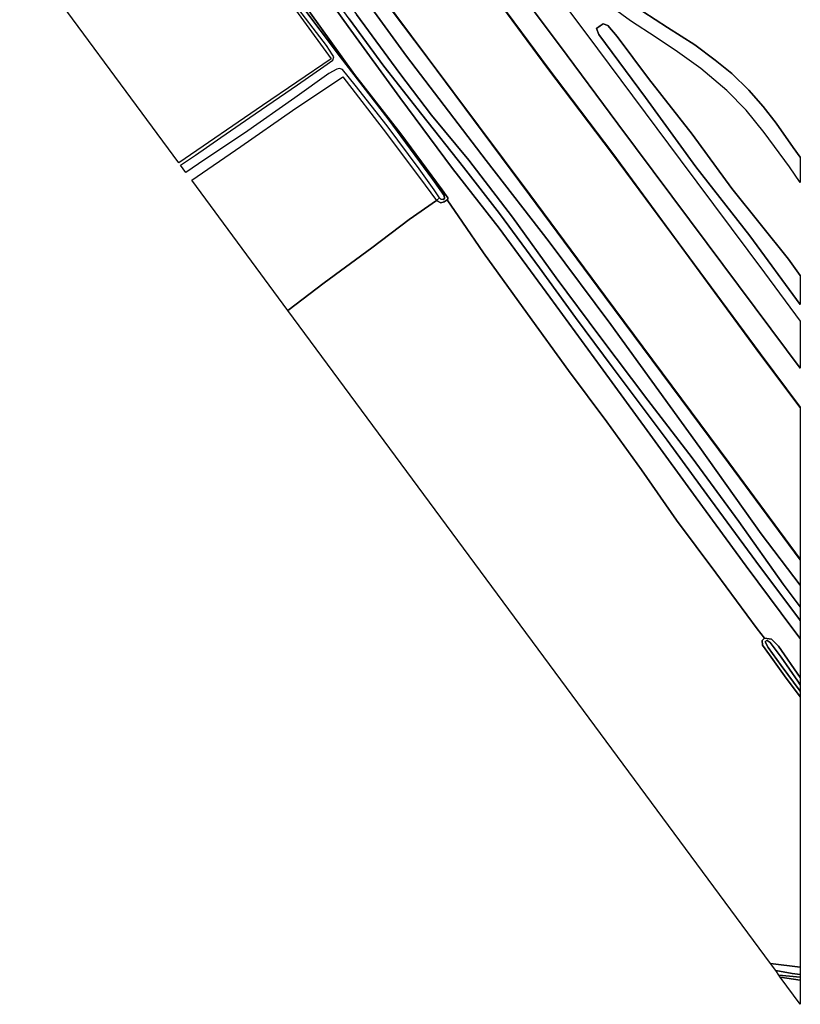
# Model space of a CAD drawing. Extents: x -26035517 to 31750492, y -9237385 to 8160032.
# Tile 265 of 298: x 28688397 to 28898657, y -5372035 to -5106728. Entities that reach past the tile are written whole.
import ezdxf

# ---------------------------------------------------------------- set-up
doc = ezdxf.new("R2010")
doc.units = 0
doc.layers.add('T-25', color=7, linetype='CONTINUOUS')

msp = doc.modelspace()

# ---------------------------------------------------------------- linework, layer by layer
at = {"layer": 'T-25', "color": 9}
for points in [[(28898657, -5150594, 13814), (28895711, -5146387, 13780), (28888943, -5137080, 13768), (28884118, -5131119, 13715), (28878885, -5125785, 13711), (28871875, -5119908, 13715), (28865578, -5115385, 13711), (28859814, -5111521, 13744), (28852918, -5107043, 13695), (28846913, -5102612, 13678), (28840275, -5096819, 13650), (28834116, -5090784, 13695), (28829942, -5086143, 13748), (28825199, -5079957, 13727), (28821507, -5075378, 13703), (28816950, -5069681, 13666), (28809653, -5059883, 13617), (28799744, -5046484, 13559), (28785450, -5027343, 13609), (28778200, -5017295, 13568)], [(28773572, -5020364, 14231), (28784967, -5035543, 14284), (28807864, -5066136, 14349), (28828191, -5093396, 14288), (28844010, -5114572, 14382), (28866321, -5144520, 14386), (28888990, -5174932, 14488), (28898657, -5187926, 14504)], [(28767291, -5024655, 14267), (28775844, -5036131, 14276), (28793564, -5059815, 14312), (28810708, -5082752, 14345), (28833765, -5113562, 14366), (28849525, -5134754, 14423), (28873555, -5167016, 14452), (28894931, -5195655, 14456), (28898657, -5200649, 14469)], [(28762603, -5027705, 13044), (28770158, -5037920, 13044), (28786531, -5060040, 13093), (28800029, -5078427, 13093), (28814279, -5097508, 13113), (28830696, -5119841, 13085), (28848095, -5142852, 13089), (28865762, -5166760, 13081), (28887821, -5196697, 13068), (28898611, -5211126, 13074)], [(28898604, -5252100, 13202), (28879402, -5226110, 13191), (28846021, -5181288, 13134), (28825735, -5153853, 13134), (28798154, -5116820, 13101), (28785420, -5099781, 13081), (28761051, -5066899, 13089), (28741965, -5041140, 13265)], [(28735734, -5045256, 14120), (28742657, -5054184, 14198), (28754870, -5071500, 14276), (28766918, -5088697, 14378), (28779097, -5105351, 14382), (28790745, -5121250, 14468), (28799350, -5132488, 14411), (28809386, -5144547, 14390), (28821096, -5159977, 14480), (28832908, -5176314, 14578), (28844621, -5192063, 14632), (28857545, -5209232, 14574), (28869554, -5224809, 14521), (28882077, -5241929, 14542), (28894046, -5258783, 14521), (28898657, -5264905, 14523)], [(28898657, -5268622, 14599), (28898454, -5268354, 14599), (28886695, -5252602, 14574), (28873525, -5234650, 14558), (28862782, -5219982, 14562), (28848235, -5200603, 14619), (28838145, -5186995, 14525), (28828449, -5173559, 14476), (28817639, -5158931, 14370), (28807936, -5146466, 14337), (28796700, -5132302, 14370), (28786495, -5119224, 14333), (28777152, -5106503, 14280), (28765669, -5090586, 14267), (28755541, -5076142, 14194), (28746857, -5063674, 14128), (28738264, -5052016, 14104), (28733889, -5046516, 14108)], [(28898657, -5143806, 13896), (28896769, -5141137, 13899), (28892189, -5134597, 13891), (28888653, -5130125, 13870), (28884793, -5125724, 13858), (28880238, -5121220, 13834), (28875726, -5117591, 13801), (28870239, -5113545, 13793), (28862891, -5108806, 13752), (28856286, -5104544, 13715), (28850867, -5100922, 13699), (28845882, -5096939, 13650), (28840522, -5091985, 13650), (28835529, -5086819, 13650), (28831549, -5081926, 13654), (28821572, -5068766, 13711), (28817582, -5063437, 13711)], [(28771519, -5087474, 14190), (28792611, -5116582, 14431), (28814045, -5144628, 14292), (28830977, -5166544, 14353), (28847625, -5188839, 14353), (28871616, -5222006, 14353), (28888149, -5245251, 14476), (28898657, -5259111, 14476), (28898657, -5264905, 14523), (28894046, -5258783, 14521), (28882077, -5241929, 14542), (28869554, -5224809, 14521), (28857545, -5209232, 14574), (28844621, -5192063, 14632), (28832908, -5176314, 14578), (28821096, -5159977, 14480), (28809386, -5144547, 14390), (28799350, -5132488, 14411), (28790745, -5121250, 14468), (28779097, -5105351, 14382)], [(28777152, -5106503, 14280), (28786495, -5119224, 14333), (28796700, -5132302, 14370), (28807936, -5146466, 14337), (28817639, -5158931, 14370), (28828449, -5173559, 14476), (28838145, -5186995, 14525), (28848235, -5200603, 14619), (28862782, -5219982, 14562), (28873525, -5234650, 14558), (28886695, -5252602, 14574), (28898454, -5268354, 14599), (28898657, -5268622, 14599), (28898657, -5273442, 14660), (28896681, -5270865, 14660), (28884111, -5253961, 14627), (28870585, -5235524, 14652), (28858172, -5218409, 14664), (28844833, -5200137, 14697), (28831224, -5181500, 14705), (28817528, -5162872, 14713), (28805014, -5146787, 14415), (28790772, -5127671, 14402), (28776870, -5108584, 14402), (28764233, -5090834, 14398)], [(28764233, -5090834, 14398), (28776870, -5108584, 14402), (28790772, -5127671, 14402), (28805014, -5146787, 14415), (28817528, -5162872, 14713), (28831224, -5181500, 14705), (28844833, -5200137, 14697), (28858172, -5218409, 14664), (28870585, -5235524, 14652), (28884111, -5253961, 14627), (28896681, -5270865, 14660), (28898657, -5273442, 14660), (28898657, -5283931, 13116), (28892748, -5275504, 13105), (28890881, -5273657, 13085), (28889010, -5273366, 13040), (28887031, -5270825, 12995), (28875875, -5255759, 12913), (28865355, -5241538, 12757), (28855908, -5228016, 12651), (28846514, -5215042, 12627), (28836220, -5201221, 12627), (28825142, -5186005, 12622), (28813353, -5169533, 12643), (28807674, -5161257, 12651), (28803513, -5155280, 12651), (28803687, -5155116, 12651), (28803674, -5154685, 12651), (28802201, -5152574, 12651), (28791091, -5137493, 12684), (28778560, -5121490, 12692), (28766265, -5104323, 12704)], [(28763846, -5102245, 11572), (28774806, -5116829, 11572), (28787686, -5133473, 11572), (28799705, -5149801, 11572), (28802746, -5154122, 11572), (28802803, -5154932, 11572), (28802476, -5155185, 11572), (28801858, -5155121, 11572), (28801489, -5154689, 11572), (28800000, -5152604, 11572), (28796028, -5146933, 11572), (28787392, -5135295, 11572), (28778793, -5124345, 11572), (28775346, -5120129, 11572), (28774563, -5119858, 11572), (28773836, -5120093, 11572), (28771667, -5121256, 11572), (28762542, -5127796, 11572), (28748978, -5137341, 11572), (28738249, -5144392, 11572), (28733164, -5147895, 11572), (28731719, -5145932, 11572), (28735706, -5143187, 11572), (28742550, -5138473, 11572), (28751788, -5132090, 11572), (28763181, -5124242, 11572), (28770343, -5119376, 11572), (28772741, -5117620, 11572), (28773033, -5116755, 11572), (28772678, -5116175, 11572), (28771000, -5113704, 11572), (28761817, -5101642, 11572)], [(28766265, -5104323, 12704), (28778560, -5121490, 12692), (28791091, -5137493, 12684), (28802201, -5152574, 12651), (28803674, -5154685, 12651), (28803687, -5155116, 12651), (28803513, -5155280, 12651), (28802772, -5155850, 12643), (28801818, -5156057, 12631), (28800659, -5155490, 12655), (28801489, -5154689, 11572), (28801858, -5155121, 11572), (28802476, -5155185, 11572), (28802803, -5154932, 11572), (28802746, -5154122, 11572), (28799705, -5149801, 11572), (28787686, -5133473, 11572), (28774806, -5116829, 11572), (28763846, -5102245, 11572)], [(28856286, -5104544, 13715), (28862891, -5108806, 13752), (28870239, -5113545, 13793), (28875726, -5117591, 13801), (28880238, -5121220, 13834), (28884793, -5125724, 13858), (28888653, -5130125, 13870), (28892189, -5134597, 13891), (28896769, -5141137, 13899), (28898657, -5143806, 13896), (28898657, -5150594, 13814), (28895711, -5146387, 13780), (28888943, -5137080, 13768), (28884118, -5131119, 13715), (28878885, -5125785, 13711), (28871875, -5119908, 13715), (28865578, -5115385, 13711), (28859814, -5111521, 13744), (28852918, -5107043, 13695), (28846913, -5102612, 13678)], [(28779097, -5105351, 14382), (28790745, -5121250, 14468), (28799350, -5132488, 14411), (28809386, -5144547, 14390), (28821096, -5159977, 14480), (28832908, -5176314, 14578), (28844621, -5192063, 14632), (28857545, -5209232, 14574), (28869554, -5224809, 14521), (28882077, -5241929, 14542), (28894046, -5258783, 14521), (28898657, -5264905, 14523), (28898657, -5268622, 14599), (28898454, -5268354, 14599), (28886695, -5252602, 14574), (28873525, -5234650, 14558), (28862782, -5219982, 14562), (28848235, -5200603, 14619), (28838145, -5186995, 14525), (28828449, -5173559, 14476), (28817639, -5158931, 14370), (28807936, -5146466, 14337), (28796700, -5132302, 14370), (28786495, -5119224, 14333), (28777152, -5106503, 14280)], [(28898657, -5175654, 14052), (28895463, -5171299, 14034), (28880258, -5152229, 13879), (28869535, -5137557, 13858), (28857813, -5122561, 13760), (28849297, -5111238, 13744), (28846821, -5108335, 13772), (28845602, -5107840, 13842), (28844721, -5108372, 13948), (28843735, -5109097, 14096), (28844365, -5110733, 14169), (28856969, -5127658, 14132), (28870508, -5146378, 14288), (28885040, -5165004, 14308), (28898657, -5183449, 14349)], [(28801489, -5154689, 11572), (28800659, -5155490, 12655)]]:
    msp.add_polyline3d(points, dxfattribs=at)
for points in [[(28898657, -5200649, 14469), (28894931, -5195655, 14456), (28873555, -5167016, 14452), (28849525, -5134754, 14423), (28833765, -5113562, 14366), (28810708, -5082752, 14345), (28793564, -5059815, 14312), (28775844, -5036131, 14276), (28767291, -5024655, 14267), (28773572, -5020364, 14231), (28784967, -5035543, 14284), (28807864, -5066136, 14349), (28828191, -5093396, 14288), (28844010, -5114572, 14382), (28866321, -5144520, 14386), (28888990, -5174932, 14488), (28898657, -5187926, 14504)], [(28898657, -5252086, 12761), (28879442, -5226080, 12620), (28846061, -5181258, 12620), (28825775, -5153823, 12620), (28798194, -5116790, 12620), (28785460, -5099751, 12620), (28761091, -5066869, 12620), (28741972, -5041065, 12620), (28762538, -5027701, 12620), (28770118, -5037950, 12620), (28786491, -5060070, 12620), (28799989, -5078457, 12620), (28814239, -5097538, 12620), (28830656, -5119871, 12620), (28848055, -5142882, 12620), (28865722, -5166790, 12620), (28887781, -5196727, 12620), (28898657, -5211266, 12761)], [(28762618, -5027641, 13044), (28770198, -5037890, 13044), (28786571, -5060010, 13093), (28800069, -5078397, 13093), (28814319, -5097478, 13113), (28830736, -5119811, 13085), (28848135, -5142822, 13089), (28865802, -5166730, 13081), (28887861, -5196667, 13068), (28898657, -5211102, 13090), (28898657, -5211266, 12761), (28887781, -5196727, 12620), (28865722, -5166790, 12620), (28848055, -5142882, 12620), (28830656, -5119871, 12620), (28814239, -5097538, 12620), (28799989, -5078457, 12620), (28786491, -5060070, 12620), (28770118, -5037950, 12620), (28762538, -5027701, 12620)], [(28898657, -5259111, 14476), (28888149, -5245251, 14476), (28871616, -5222006, 14353), (28847625, -5188839, 14353), (28830977, -5166544, 14353), (28814045, -5144628, 14292), (28792611, -5116582, 14431), (28771519, -5087474, 14190), (28751457, -5060884, 14132), (28738763, -5043287, 14149), (28741891, -5041123, 13265), (28761011, -5066929, 13089), (28785380, -5099811, 13081), (28798114, -5116850, 13101), (28825695, -5153883, 13134), (28845981, -5181318, 13134), (28879362, -5226140, 13191), (28898657, -5252250, 13216)], [(28898657, -5252250, 13216), (28879362, -5226140, 13191), (28845981, -5181318, 13134), (28825695, -5153883, 13134), (28798114, -5116850, 13101), (28785380, -5099811, 13081), (28761011, -5066929, 13089), (28741891, -5041123, 13265), (28741972, -5041065, 12620), (28761091, -5066869, 12620), (28785460, -5099751, 12620), (28798194, -5116790, 12620), (28825775, -5153823, 12620), (28846061, -5181258, 12620), (28879442, -5226080, 12620), (28898657, -5252086, 12761)], [(28688397, -5087230, 12831), (28691125, -5085304, 12802), (28712620, -5069608, 12676), (28728784, -5058305, 12749), (28741126, -5074761, 12717), (28756683, -5095695, 12672), (28772301, -5117237, 12643), (28753785, -5129827, 12582), (28731221, -5145298, 12684)], [(28898657, -5183449, 14349), (28885040, -5165004, 14308), (28870508, -5146378, 14288), (28856969, -5127658, 14132), (28844365, -5110733, 14169), (28843735, -5109097, 14096), (28844721, -5108372, 13948), (28845602, -5107840, 13842), (28846821, -5108335, 13772), (28849297, -5111238, 13744), (28857813, -5122561, 13760), (28869535, -5137557, 13858), (28880258, -5152229, 13879), (28895463, -5171299, 14034), (28898657, -5175654, 14052)], [(28760623, -5185100, 12635), (28734729, -5149966, 12745), (28747990, -5140869, 12770), (28761886, -5131172, 12766), (28775415, -5122149, 12749), (28787208, -5137433, 12708), (28797573, -5151324, 12708), (28800659, -5155490, 12655), (28793266, -5160605, 12614), (28783252, -5168165, 12635), (28770436, -5177667, 12684)], [(28803513, -5155280, 12651), (28807674, -5161257, 12651), (28813353, -5169533, 12643), (28825142, -5186005, 12622), (28836220, -5201221, 12627), (28846514, -5215042, 12627), (28855908, -5228016, 12651), (28865355, -5241538, 12757), (28875875, -5255759, 12913), (28887031, -5270825, 12995), (28889010, -5273366, 13040), (28888374, -5273966, 13019), (28888467, -5275284, 13052), (28890370, -5277899, 13118), (28894426, -5283513, 13158), (28898657, -5289190, 13177), (28898657, -5362042, 13078), (28890638, -5361041, 13081), (28760623, -5185100, 12635), (28770436, -5177667, 12684), (28783252, -5168165, 12635), (28793266, -5160605, 12614), (28800659, -5155490, 12655), (28801818, -5156057, 12631), (28802772, -5155850, 12643)], [(28889010, -5273366, 13040), (28890881, -5273657, 13085), (28892748, -5275504, 13105), (28898657, -5283931, 13116), (28898657, -5285921, 12752), (28897998, -5285006, 12753), (28893460, -5278502, 12872), (28890549, -5274588, 12880), (28889758, -5273964, 12880), (28889422, -5274139, 12880), (28889204, -5274392, 12860), (28890046, -5275933, 12860), (28893484, -5280725, 12835), (28898657, -5287674, 12816), (28898657, -5289190, 13177), (28894426, -5283513, 13158), (28890370, -5277899, 13118), (28888467, -5275284, 13052), (28888374, -5273966, 13019)], [(28898657, -5287674, 12816), (28893484, -5280725, 12835), (28890046, -5275933, 12860), (28889204, -5274392, 12860), (28889422, -5274139, 12880), (28889758, -5273964, 12880), (28890549, -5274588, 12880), (28893460, -5278502, 12872), (28897998, -5285006, 12753), (28898657, -5285921, 12752)], [(28892023, -5362944, 12283), (28890638, -5361041, 13081), (28898657, -5362042, 13078), (28898657, -5364018, 12283), (28896480, -5363777, 12283)], [(28892866, -5364163, 12283), (28892023, -5362944, 12283), (28896480, -5363777, 12283), (28898657, -5364018, 12283), (28898657, -5364763, 12283)], [(28892866, -5364163, 12283), (28898657, -5364763, 12283), (28898657, -5365515, 12628), (28893277, -5364764, 12614)], [(28893277, -5364764, 12614), (28898657, -5365515, 12628), (28898657, -5372035, 12669)]]:
    msp.add_polyline3d(points, close=True, dxfattribs=at)

doc.saveas('drawing.dxf')
